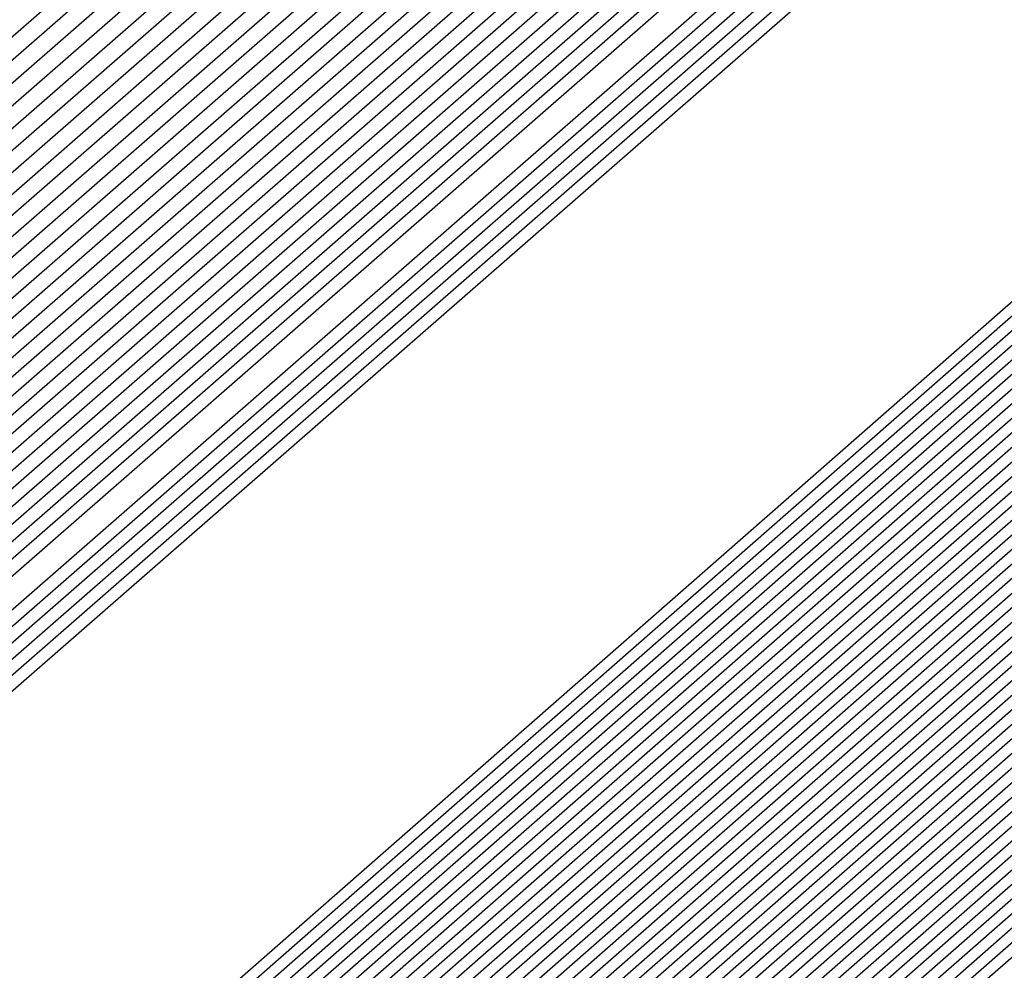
# Model space of a CAD drawing. Extents: x 3249832 to 3255657, y 13789405 to 13793316.
# Tile 903 of 1056: x 3253210.9906 to 3253211.0571, y 13791259.8018 to 13791259.866. Entities that reach past the tile are written whole.
import ezdxf

# ---------------------------------------------------------------- set-up
doc = ezdxf.new("R2010")
doc.units = 0
doc.header["$LTSCALE"] = 100
doc.header["$MEASUREMENT"] = 0
for name, color, linetype in [('GRATIO_03231_CON', 1, 'CONTINUOUS'), ('GRATIO_0323_ICON', 1, 'CONTINUOUS'), ('TARGETS_EAST', 7, 'CONTINUOUS')]:
    doc.layers.add(name, color=color, linetype=linetype)

# ---------------------------------------------------------------- blocks, each defined once
blk = doc.blocks.new('Gratio_032316_contours')
at = {"layer": 'GRATIO_03231_CON', "color": 1, "linetype": 'Continuous', "flags": 128}
for points in [[(3253179.550267, 13791232.395029), (3253186.874414, 13791238.770013), (3253201.477501, 13791251.518979), (3253219.208231, 13791267.007142), (3253234.457627, 13791280.32933), (3253243.000283, 13791287.791533), (3253246.145111, 13791290.544398), (3253246.584601, 13791290.949743), (3253247.021869, 13791291.379004), (3253250.202537, 13791294.242122), (3253258.882853, 13791301.95866), (3253274.442625, 13791315.738665), (3253292.755901, 13791331.954127), (3253308.320283, 13791345.767528)], [(3253180.165438, 13791232.938016), (3253187.284875, 13791239.131551), (3253201.725162, 13791251.736777), (3253219.339021, 13791267.122277), (3253234.513145, 13791280.378622), (3253243.016437, 13791287.806466), (3253246.146682, 13791290.546762), (3253246.583888, 13791290.950539), (3253247.016449, 13791291.376392), (3253250.166335, 13791294.21318), (3253258.763902, 13791301.857324), (3253274.176051, 13791315.507242), (3253292.315837, 13791331.569332), (3253307.732852, 13791345.251979)], [(3253180.780609, 13791233.481003), (3253187.695336, 13791239.493089), (3253201.972823, 13791251.954576), (3253219.469811, 13791267.237409), (3253234.568663, 13791280.427913), (3253243.03259, 13791287.821399), (3253246.148254, 13791290.549125), (3253246.583174, 13791290.951335), (3253247.01103, 13791291.37378), (3253250.130132, 13791294.184237), (3253258.64495, 13791301.755989), (3253273.909475, 13791315.27582), (3253291.875768, 13791331.184533), (3253307.145422, 13791344.736429)], [(3253181.395779, 13791234.02399), (3253188.105796, 13791239.854627), (3253202.220483, 13791252.172373), (3253219.600605, 13791267.352541), (3253234.62418, 13791280.477205), (3253243.048743, 13791287.836333), (3253246.149825, 13791290.551488), (3253246.582461, 13791290.952131), (3253247.00561, 13791291.371168), (3253250.09393, 13791294.155295), (3253258.525999, 13791301.654654), (3253273.642899, 13791315.044399), (3253291.435703, 13791330.799734), (3253306.557991, 13791344.22088)], [(3253182.62612, 13791235.109965), (3253188.926717, 13791240.577703), (3253202.715805, 13791252.60797), (3253219.862185, 13791267.582808), (3253234.735216, 13791280.575787), (3253243.08105, 13791287.8662), (3253246.152968, 13791290.556214), (3253246.581034, 13791290.953723), (3253246.994771, 13791291.365943), (3253250.021525, 13791294.09741), (3253258.288097, 13791301.451983), (3253273.109746, 13791314.581556), (3253290.555574, 13791330.03014), (3253305.383131, 13791343.18978)], [(3253183.241291, 13791235.652952), (3253189.337178, 13791240.939241), (3253202.963466, 13791252.825768), (3253219.992975, 13791267.69794), (3253234.790735, 13791280.625079), (3253243.097204, 13791287.881133), (3253246.154539, 13791290.558578), (3253246.58032, 13791290.954518), (3253246.989352, 13791291.363331), (3253249.985323, 13791294.068467), (3253258.169146, 13791301.350649), (3253272.843172, 13791314.350135), (3253290.115509, 13791329.645341), (3253304.7957, 13791342.67423)], [(3253189.747638, 13791241.300779), (3253203.211127, 13791253.043565), (3253220.123765, 13791267.813075), (3253234.846252, 13791280.67437), (3253243.113357, 13791287.896066), (3253246.15611, 13791290.560941), (3253246.579607, 13791290.955314), (3253246.983932, 13791291.360719), (3253249.94912, 13791294.039525), (3253258.050194, 13791301.249313), (3253272.576596, 13791314.118713), (3253289.67544, 13791329.260546), (3253304.208269, 13791342.15868)], [(3253190.158098, 13791241.662317), (3253203.458788, 13791253.261364), (3253220.254555, 13791267.928207), (3253234.90177, 13791280.723661), (3253243.129511, 13791287.911), (3253246.157681, 13791290.563304), (3253246.578894, 13791290.95611), (3253246.978513, 13791291.358107), (3253249.912918, 13791294.010583), (3253257.931243, 13791301.147978), (3253272.31002, 13791313.88729), (3253289.235376, 13791328.875747), (3253303.620839, 13791341.64313)], [(3253190.979019, 13791242.385393), (3253203.954109, 13791253.696959), (3253220.516135, 13791268.158471), (3253235.012806, 13791280.822244), (3253243.161817, 13791287.940867), (3253246.160824, 13791290.56803), (3253246.577467, 13791290.957702), (3253246.967674, 13791291.352882), (3253249.840514, 13791293.952698), (3253257.693341, 13791300.945308), (3253271.776867, 13791313.424447), (3253288.355246, 13791328.106153), (3253302.445978, 13791340.612031)], [(3253191.38948, 13791242.746931), (3253204.20177, 13791253.914758), (3253220.646925, 13791268.273606), (3253235.068324, 13791280.871536), (3253243.177971, 13791287.9558), (3253246.162395, 13791290.570393), (3253246.576753, 13791290.958498), (3253246.962254, 13791291.35027), (3253249.804311, 13791293.923755), (3253257.57439, 13791300.843972), (3253271.510293, 13791313.193026), (3253287.915181, 13791327.721354), (3253301.858547, 13791340.096481)], [(3253191.79994, 13791243.108469), (3253204.449431, 13791254.132556), (3253220.777718, 13791268.388738), (3253235.123841, 13791280.920827), (3253243.194124, 13791287.970733), (3253246.163966, 13791290.572756), (3253246.57604, 13791290.959294), (3253246.956835, 13791291.347658), (3253249.768109, 13791293.894813), (3253257.455439, 13791300.742638), (3253271.243717, 13791312.961604), (3253287.475113, 13791327.336555), (3253301.271117, 13791339.580931)], [(3253192.210401, 13791243.470007), (3253204.697094, 13791254.350353), (3253220.908508, 13791268.50387), (3253235.179359, 13791280.970118), (3253243.210278, 13791287.985667), (3253246.165538, 13791290.57512), (3253246.575327, 13791290.96009), (3253246.951415, 13791291.345046), (3253249.731907, 13791293.86587), (3253257.336487, 13791300.641302), (3253270.977141, 13791312.730183), (3253287.035048, 13791326.95176), (3253300.683687, 13791339.065381)], [(3253193.031322, 13791244.193083), (3253205.192416, 13791254.78595), (3253221.170088, 13791268.734137), (3253235.290395, 13791281.068701), (3253243.242584, 13791288.015534), (3253246.16868, 13791290.579846), (3253246.5739, 13791290.961682), (3253246.940576, 13791291.339821), (3253249.659502, 13791293.807986), (3253257.098584, 13791300.438633), (3253270.443991, 13791312.26734), (3253286.154919, 13791326.182162), (3253299.508825, 13791338.034281)], [(3253193.441782, 13791244.554621), (3253205.440077, 13791255.003749), (3253221.300878, 13791268.849269), (3253235.345913, 13791281.117993), (3253243.258738, 13791288.030467), (3253246.170251, 13791290.582209), (3253246.573186, 13791290.962478), (3253246.935157, 13791291.337209), (3253249.623299, 13791293.779043), (3253256.979633, 13791300.337297), (3253270.177414, 13791312.035917), (3253285.714854, 13791325.797367), (3253298.921395, 13791337.518731)], [(3253193.852242, 13791244.916159), (3253205.687737, 13791255.221545), (3253221.431668, 13791268.964404), (3253235.401431, 13791281.167285), (3253243.274891, 13791288.045401), (3253246.171823, 13791290.584572), (3253246.572473, 13791290.963274), (3253246.929737, 13791291.334597), (3253249.587097, 13791293.750101), (3253256.860682, 13791300.235963), (3253269.910838, 13791311.804496), (3253285.274785, 13791325.412568), (3253298.333965, 13791337.003182)], [(3253194.262703, 13791245.277697), (3253205.935398, 13791255.439344), (3253221.562458, 13791269.079536), (3253235.456949, 13791281.216576), (3253243.291045, 13791288.060334), (3253246.173394, 13791290.586935), (3253246.571759, 13791290.96407), (3253246.924318, 13791291.331985), (3253249.550895, 13791293.721158), (3253256.741731, 13791300.134627), (3253269.644262, 13791311.573074), (3253284.834721, 13791325.027769), (3253297.746534, 13791336.487632)], [(3253195.083624, 13791246.000773), (3253206.43072, 13791255.874939), (3253221.824042, 13791269.3098), (3253235.567984, 13791281.315159), (3253243.323351, 13791288.090201), (3253246.176536, 13791290.591662), (3253246.570333, 13791290.965662), (3253246.913479, 13791291.32676), (3253249.47849, 13791293.663273), (3253256.503828, 13791299.931957), (3253269.111112, 13791311.110231), (3253283.954591, 13791324.258175), (3253296.571673, 13791335.456532)], [(3253195.494084, 13791246.362311), (3253206.678381, 13791256.092738), (3253221.954832, 13791269.424935), (3253235.623502, 13791281.36445), (3253243.339505, 13791288.105134), (3253246.178108, 13791290.594025), (3253246.569619, 13791290.966458), (3253246.908059, 13791291.324148), (3253249.442288, 13791293.634331), (3253256.384877, 13791299.830622), (3253268.844536, 13791310.87881), (3253283.514522, 13791323.873376), (3253295.984243, 13791334.940982)], [(3253195.904545, 13791246.72385), (3253206.926042, 13791256.310537), (3253222.085622, 13791269.540067), (3253235.67902, 13791281.413742), (3253243.355658, 13791288.120068), (3253246.179679, 13791290.596388), (3253246.568906, 13791290.967254), (3253246.90264, 13791291.321536), (3253249.406086, 13791293.605388), (3253256.265926, 13791299.729286), (3253268.57796, 13791310.647389), (3253283.074458, 13791323.488581), (3253295.396812, 13791334.425433)], [(3253196.315006, 13791247.085387), (3253207.173703, 13791256.528333), (3253222.216412, 13791269.655199), (3253235.734538, 13791281.463033), (3253243.371812, 13791288.135001), (3253246.18125, 13791290.598751), (3253246.568192, 13791290.96805), (3253246.89722, 13791291.318923), (3253249.369883, 13791293.576446), (3253256.146975, 13791299.627952), (3253268.311383, 13791310.415965), (3253282.634393, 13791323.103782), (3253294.809381, 13791333.909882)], [(3253197.135926, 13791247.808464), (3253207.669026, 13791256.963931), (3253222.477992, 13791269.885466), (3253235.845573, 13791281.561616), (3253243.404119, 13791288.164868), (3253246.184393, 13791290.603478), (3253246.566766, 13791290.969641), (3253246.886381, 13791291.313699), (3253249.297479, 13791293.518561), (3253255.909072, 13791299.425281), (3253267.778233, 13791309.953122), (3253281.754263, 13791322.334186), (3253293.634521, 13791332.878783)], [(3253197.546387, 13791248.170001), (3253207.916687, 13791257.181729), (3253222.608782, 13791270.000598), (3253235.901092, 13791281.610907), (3253243.420272, 13791288.179801), (3253246.185964, 13791290.605841), (3253246.566052, 13791290.970437), (3253246.880961, 13791291.311087), (3253249.261276, 13791293.489619), (3253255.79012, 13791299.323946), (3253267.511657, 13791309.721701), (3253281.314195, 13791321.949389), (3253293.04709, 13791332.363233), (3253299.249481, 13791337.924149)], [(3253197.956848, 13791248.531539), (3253208.164348, 13791257.399526), (3253222.739572, 13791270.115733), (3253235.95661, 13791281.660199), (3253243.436425, 13791288.194735), (3253246.187535, 13791290.608204), (3253246.565339, 13791290.971233), (3253246.875542, 13791291.308475), (3253249.225074, 13791293.460676), (3253255.671169, 13791299.222611), (3253267.245081, 13791309.49028), (3253280.87413, 13791321.564592), (3253292.459659, 13791331.847683), (3253298.58416, 13791337.338764)]]:
    blk.add_lwpolyline(points, dxfattribs=at)
at = {"layer": 'GRATIO_03231_CON', "color": 5, "linetype": 'Continuous', "flags": 128}
for points in [[(3253178.319926, 13791231.309054), (3253186.053494, 13791238.046937), (3253200.982177, 13791251.083383), (3253218.946651, 13791266.776878), (3253234.346592, 13791280.230748), (3253242.967977, 13791287.761666), (3253246.141969, 13791290.539672), (3253246.586028, 13791290.948151), (3253247.021068, 13791291.373941), (3253250.18182, 13791294.217704), (3253258.80647, 13791301.883558), (3253274.269372, 13791315.565571), (3253292.489554, 13791331.617619), (3253308.022214, 13791345.183537)], [(3253177.704756, 13791230.766067), (3253185.643033, 13791237.685398), (3253200.734516, 13791250.865585), (3253218.815861, 13791266.661746), (3253234.291074, 13791280.181456), (3253242.951823, 13791287.746732), (3253246.140397, 13791290.537309), (3253246.586741, 13791290.947355), (3253247.014362, 13791291.365837), (3253250.12102, 13791294.160915), (3253258.59804, 13791301.695547), (3253273.796257, 13791315.143359), (3253291.704555, 13791330.920638), (3253306.971337, 13791344.254342)], [(3253177.089585, 13791230.22308), (3253185.232573, 13791237.323861), (3253200.486855, 13791250.647788), (3253218.685071, 13791266.546611), (3253234.235555, 13791280.132165), (3253242.93567, 13791287.731799), (3253246.138826, 13791290.534946), (3253246.587455, 13791290.946559), (3253247.007656, 13791291.357733), (3253250.060221, 13791294.104125), (3253258.389611, 13791301.507537), (3253273.323142, 13791314.721148), (3253290.919561, 13791330.223658), (3253305.920461, 13791343.325148)], [(3253176.474414, 13791229.680093), (3253184.822112, 13791236.962323), (3253200.239195, 13791250.429989), (3253218.554281, 13791266.431479), (3253234.180037, 13791280.082873), (3253242.919516, 13791287.716865), (3253246.137255, 13791290.532583), (3253246.588168, 13791290.945763), (3253247.000951, 13791291.349628), (3253249.999421, 13791294.047336), (3253258.181181, 13791301.319527), (3253272.850028, 13791314.298938), (3253290.134562, 13791329.526677), (3253304.869584, 13791342.395954)], [(3253175.244073, 13791228.594119), (3253184.001191, 13791236.239247), (3253199.743873, 13791249.994392), (3253218.292697, 13791266.201212), (3253234.069002, 13791279.984291), (3253242.887209, 13791287.686999), (3253246.134112, 13791290.527856), (3253246.589595, 13791290.944171), (3253246.987539, 13791291.33342), (3253249.877822, 13791293.933757), (3253257.764321, 13791300.943507), (3253271.903798, 13791313.454514), (3253288.564569, 13791328.132716), (3253302.767831, 13791340.537565)], [(3253196.577061, 13791247.036147), (3253203.471051, 13791253.193803), (3253218.759506, 13791266.601258), (3253234.069714, 13791279.984133), (3253242.887716, 13791287.686623), (3253246.134624, 13791290.527313), (3253246.590308, 13791290.943375), (3253246.980833, 13791291.325315), (3253249.817023, 13791293.876967), (3253257.555891, 13791300.755497), (3253271.430682, 13791313.032305), (3253287.77957, 13791327.435736), (3253301.716954, 13791339.608371)], [(3253196.710569, 13791247.152543), (3253203.58621, 13791253.293811), (3253218.83398, 13791266.665582), (3253234.103448, 13791280.012829), (3253242.898008, 13791287.694797), (3253246.136358, 13791290.527838), (3253246.591022, 13791290.942579), (3253246.974128, 13791291.317211), (3253249.756224, 13791293.820178), (3253257.347461, 13791300.567486), (3253270.957567, 13791312.610093), (3253286.994572, 13791326.738755), (3253300.666077, 13791338.679176)], [(3253196.844077, 13791247.26894), (3253203.701371, 13791253.393818), (3253218.908454, 13791266.729905), (3253234.137183, 13791280.041526), (3253242.9083, 13791287.702971), (3253246.138093, 13791290.528363), (3253246.591735, 13791290.941783), (3253246.967422, 13791291.309107), (3253249.695424, 13791293.763388), (3253257.139032, 13791300.379476), (3253270.484453, 13791312.187881), (3253286.209573, 13791326.041774), (3253299.615201, 13791337.749981)], [(3253197.111093, 13791247.501735), (3253203.931691, 13791253.593836), (3253219.057401, 13791266.858547), (3253234.204654, 13791280.09892), (3253242.928884, 13791287.71932), (3253246.141561, 13791290.529414), (3253246.593162, 13791290.940191), (3253246.954011, 13791291.292898), (3253249.573825, 13791293.649809), (3253256.722172, 13791300.003456), (3253269.538223, 13791311.34346), (3253284.63958, 13791324.647813), (3253297.513447, 13791335.891592)], [(3253197.244601, 13791247.618131), (3253204.046851, 13791253.693843), (3253219.131875, 13791266.92287), (3253234.238388, 13791280.127617), (3253242.939176, 13791287.727494), (3253246.143296, 13791290.529939), (3253246.593875, 13791290.939395), (3253246.947305, 13791291.284794), (3253249.513026, 13791293.59302), (3253256.513742, 13791299.815445), (3253269.065109, 13791310.92125), (3253283.854581, 13791323.950833), (3253296.46257, 13791334.962398)], [(3253197.378109, 13791247.734529), (3253204.162012, 13791253.793851), (3253219.206348, 13791266.987193), (3253234.272124, 13791280.156313), (3253242.949468, 13791287.735668), (3253246.14503, 13791290.530465), (3253246.594589, 13791290.9386), (3253246.940599, 13791291.27669), (3253249.452226, 13791293.53623), (3253256.305312, 13791299.627435), (3253268.591994, 13791310.499038), (3253283.069583, 13791323.253852), (3253295.411694, 13791334.033204)], [(3253197.511617, 13791247.850926), (3253204.277171, 13791253.893859), (3253219.280822, 13791267.051512), (3253234.305859, 13791280.18501), (3253242.95976, 13791287.743843), (3253246.146765, 13791290.53099), (3253246.595302, 13791290.937804), (3253246.933893, 13791291.268586), (3253249.391427, 13791293.479441), (3253256.096882, 13791299.439425), (3253268.118879, 13791310.076826), (3253282.284588, 13791322.55687), (3253294.360818, 13791333.104009)], [(3253197.778633, 13791248.083719), (3253204.507492, 13791254.093876), (3253219.429769, 13791267.180159), (3253234.373329, 13791280.242404), (3253242.980343, 13791287.760191), (3253246.150233, 13791290.532041), (3253246.596729, 13791290.936212), (3253246.920482, 13791291.252377), (3253249.269828, 13791293.365862), (3253255.680023, 13791299.063404), (3253267.172648, 13791309.232405), (3253280.714591, 13791321.162909), (3253292.259064, 13791331.24562), (3253298.86322, 13791336.863506)], [(3253197.912141, 13791248.200117), (3253204.622651, 13791254.193883), (3253219.504243, 13791267.244478), (3253234.407064, 13791280.271101), (3253242.990635, 13791287.768365), (3253246.151968, 13791290.532566), (3253246.597442, 13791290.935416), (3253246.913776, 13791291.244273), (3253249.209028, 13791293.309072), (3253255.471593, 13791298.875394), (3253266.699533, 13791308.810193), (3253279.929596, 13791320.465926), (3253291.208188, 13791330.316426), (3253297.66843, 13791335.812021)], [(3253198.045649, 13791248.316514), (3253204.737812, 13791254.293891), (3253219.578716, 13791267.308801), (3253234.440798, 13791280.299798), (3253243.000927, 13791287.77654), (3253246.153702, 13791290.533091), (3253246.598156, 13791290.93462), (3253246.907071, 13791291.236168), (3253249.148229, 13791293.252283), (3253255.263163, 13791298.687384), (3253266.226419, 13791308.387983), (3253279.144597, 13791319.768946), (3253290.157311, 13791329.387232), (3253296.473639, 13791334.760535)], [(3253198.179157, 13791248.43291), (3253204.852971, 13791254.393901), (3253219.65319, 13791267.373124), (3253234.474533, 13791280.328495), (3253243.011219, 13791287.784714), (3253246.155437, 13791290.533616), (3253246.598869, 13791290.933824), (3253246.900365, 13791291.228064), (3253249.087429, 13791293.195493), (3253255.054733, 13791298.499374), (3253265.753304, 13791307.965772), (3253278.359599, 13791319.071965), (3253289.106434, 13791328.458038), (3253295.27885, 13791333.70905)], [(3253198.446173, 13791248.665705), (3253205.083292, 13791254.593916), (3253219.802137, 13791267.501766), (3253234.542003, 13791280.385889), (3253243.031803, 13791287.801062), (3253246.158905, 13791290.534667), (3253246.600296, 13791290.932232), (3253246.886954, 13791291.211856), (3253248.96583, 13791293.081914), (3253254.637874, 13791298.123353), (3253264.807075, 13791307.12135), (3253276.789604, 13791317.678004), (3253287.004681, 13791326.599649), (3253292.889269, 13791331.606079), (3253295.951331, 13791334.070942)], [(3253198.579681, 13791248.782102), (3253205.198453, 13791254.693924), (3253219.876611, 13791267.566089), (3253234.575738, 13791280.414585), (3253243.042095, 13791287.809237), (3253246.16064, 13791290.535192), (3253246.60101, 13791290.931436), (3253246.880248, 13791291.203751), (3253248.905031, 13791293.025125), (3253254.429444, 13791297.935343), (3253264.33396, 13791306.699138), (3253276.004607, 13791316.981023), (3253285.953804, 13791325.670454), (3253291.694479, 13791330.554594), (3253294.7416, 13791333.011419)], [(3253198.713189, 13791248.898498), (3253205.313612, 13791254.793933), (3253219.951085, 13791267.630412), (3253234.609474, 13791280.443283), (3253243.052387, 13791287.817411), (3253246.162374, 13791290.535718), (3253246.601723, 13791290.93064), (3253246.873542, 13791291.195647), (3253248.844232, 13791292.968335), (3253254.221014, 13791297.747333), (3253263.860844, 13791306.276928), (3253275.21961, 13791316.284043), (3253284.902928, 13791324.74126), (3253290.499689, 13791329.503109), (3253293.53187, 13791331.951897)], [(3253198.846697, 13791249.014895), (3253205.428774, 13791254.893941), (3253220.025558, 13791267.694732), (3253234.643209, 13791280.47198), (3253243.062679, 13791287.825585), (3253246.164109, 13791290.536243), (3253246.602436, 13791290.929844), (3253246.866836, 13791291.187543), (3253248.783432, 13791292.911546), (3253254.012584, 13791297.559322), (3253263.387729, 13791305.854716), (3253274.434612, 13791315.58706), (3253283.852051, 13791323.812065), (3253289.304899, 13791328.451623), (3253292.322139, 13791330.892375), (3253295.398785, 13791333.387147)], [(3253199.113713, 13791249.247691), (3253205.659094, 13791255.093956), (3253220.174506, 13791267.823378), (3253234.710679, 13791280.529373), (3253243.083262, 13791287.841934), (3253246.167577, 13791290.537293), (3253246.603863, 13791290.928252), (3253246.853425, 13791291.171334), (3253248.661833, 13791292.797967), (3253253.595725, 13791297.183302), (3253262.4415, 13791305.010294), (3253272.864616, 13791314.193099), (3253281.750298, 13791321.953677), (3253286.915319, 13791326.348653), (3253289.902678, 13791328.77333), (3253293.186926, 13791331.457682)], [(3253199.247221, 13791249.364086), (3253205.774253, 13791255.193966), (3253220.248979, 13791267.887697), (3253234.744414, 13791280.558071), (3253243.093554, 13791287.850108), (3253246.169312, 13791290.537819), (3253246.604577, 13791290.927456), (3253246.846719, 13791291.16323), (3253248.601034, 13791292.741177), (3253253.387295, 13791296.995292), (3253261.968385, 13791304.588083), (3253272.07962, 13791313.496119), (3253280.699421, 13791321.024482), (3253285.720529, 13791325.297167), (3253288.692948, 13791327.713808), (3253292.080997, 13791330.492949), (3253297.619173, 13791335.1971)], [(3253199.380729, 13791249.480484), (3253205.889415, 13791255.293974), (3253220.323453, 13791267.95202), (3253234.778148, 13791280.586767), (3253243.103846, 13791287.858282), (3253246.171046, 13791290.538344), (3253246.60529, 13791290.92666), (3253246.840014, 13791291.155126), (3253248.540234, 13791292.684388), (3253253.178865, 13791296.807282), (3253261.495269, 13791304.165872), (3253271.294621, 13791312.799138), (3253279.648544, 13791320.095288), (3253284.525739, 13791324.245682), (3253287.483217, 13791326.654286), (3253290.975067, 13791329.528217), (3253296.715246, 13791334.410219)], [(3253199.514237, 13791249.596881), (3253206.004574, 13791255.393981), (3253220.397926, 13791268.016343), (3253234.811884, 13791280.615464), (3253243.114138, 13791287.866456), (3253246.172781, 13791290.538869), (3253246.606003, 13791290.925864), (3253246.833308, 13791291.147021), (3253248.479435, 13791292.627598), (3253252.970435, 13791296.619271), (3253261.022155, 13791303.743661), (3253270.509624, 13791312.102158), (3253278.597668, 13791319.166094), (3253283.330949, 13791323.194197), (3253286.273487, 13791325.594763), (3253289.869138, 13791328.563484), (3253295.81132, 13791333.62334)], [(3253199.781252, 13791249.829674), (3253206.234894, 13791255.593998), (3253220.546874, 13791268.144986), (3253234.879353, 13791280.672858), (3253243.134722, 13791287.882805), (3253246.176249, 13791290.53992), (3253246.60743, 13791290.924272), (3253246.819896, 13791291.130813), (3253248.357836, 13791292.514019), (3253252.553575, 13791296.243251), (3253260.075926, 13791302.899239), (3253268.939629, 13791310.708195), (3253276.495915, 13791317.307705), (3253280.941369, 13791321.091226), (3253283.854026, 13791323.475719), (3253287.657279, 13791326.63402), (3253294.003467, 13791332.049579)], [(3253199.91476, 13791249.946072), (3253206.350054, 13791255.694006), (3253220.621347, 13791268.209309), (3253234.913089, 13791280.701555), (3253243.145014, 13791287.890979), (3253246.177984, 13791290.540445), (3253246.608144, 13791290.923477), (3253246.813191, 13791291.122709), (3253248.297036, 13791292.45723), (3253252.345146, 13791296.055241), (3253259.60281, 13791302.477028), (3253268.154633, 13791310.011214), (3253275.445038, 13791316.37851), (3253279.746579, 13791320.03974), (3253282.644295, 13791322.416197), (3253286.55135, 13791325.669287), (3253293.099541, 13791331.2627), (3253300.795214, 13791337.869235)], [(3253200.048268, 13791250.062469), (3253206.465215, 13791255.794014), (3253220.695821, 13791268.273632), (3253234.946824, 13791280.730252), (3253243.155306, 13791287.899153), (3253246.179718, 13791290.540971), (3253246.608857, 13791290.922681), (3253246.806485, 13791291.114604), (3253248.236237, 13791292.40044), (3253252.136716, 13791295.86723), (3253259.129695, 13791302.054816), (3253267.369634, 13791309.314234), (3253274.394161, 13791315.449316), (3253278.551789, 13791318.988255), (3253281.434565, 13791321.356674), (3253285.44542, 13791324.704555), (3253292.195614, 13791330.475819), (3253300.12972, 13791337.290156)], [(3253200.181776, 13791250.178867), (3253206.580374, 13791255.894021), (3253220.770295, 13791268.337951), (3253234.980558, 13791280.758949), (3253243.165597, 13791287.907327), (3253246.181453, 13791290.541496), (3253246.609571, 13791290.921885), (3253246.799779, 13791291.1065), (3253248.175437, 13791292.34365), (3253251.928286, 13791295.67922), (3253258.656581, 13791301.632605), (3253266.584637, 13791308.617253), (3253273.343284, 13791314.520121), (3253277.356999, 13791317.93677), (3253280.224834, 13791320.297152), (3253284.339491, 13791323.739822), (3253291.291688, 13791329.688939), (3253299.464229, 13791336.711079)], [(3253200.448792, 13791250.41166), (3253206.810695, 13791256.094039), (3253220.919242, 13791268.466597), (3253235.048029, 13791280.816343), (3253243.186181, 13791287.923676), (3253246.184922, 13791290.542546), (3253246.610997, 13791290.920293), (3253246.786368, 13791291.090291), (3253248.053838, 13791292.230072), (3253251.511426, 13791295.3032), (3253257.71035, 13791300.788183), (3253265.014642, 13791307.223292), (3253271.241531, 13791312.661733), (3253274.967419, 13791315.833799), (3253277.805373, 13791318.178108), (3253282.127631, 13791321.810358), (3253289.483835, 13791328.115179), (3253298.133244, 13791335.552923)], [(3253200.5823, 13791250.528057), (3253206.925856, 13791256.194046), (3253220.993715, 13791268.530917), (3253235.081764, 13791280.845039), (3253243.196473, 13791287.93185), (3253246.186656, 13791290.543072), (3253246.611711, 13791290.919497), (3253246.779662, 13791291.082187), (3253247.993039, 13791292.173282), (3253251.302996, 13791295.11519), (3253257.237236, 13791300.365972), (3253264.229644, 13791306.52631), (3253270.190655, 13791311.732538), (3253273.772629, 13791314.782314), (3253276.595643, 13791317.118585), (3253281.021702, 13791320.845625), (3253288.579908, 13791327.328299), (3253297.467752, 13791334.973846)], [(3253200.715808, 13791250.644455), (3253207.041015, 13791256.294056), (3253221.068189, 13791268.59524), (3253235.115498, 13791280.873737), (3253243.206765, 13791287.940024), (3253246.18839, 13791290.543597), (3253246.612424, 13791290.918701), (3253246.772956, 13791291.074083), (3253247.93224, 13791292.116492), (3253251.094567, 13791294.927179), (3253256.764121, 13791299.943761), (3253263.444647, 13791305.82933), (3253269.139778, 13791310.803344), (3253272.577839, 13791313.730828), (3253275.385912, 13791316.059063), (3253279.915773, 13791319.880893), (3253287.675982, 13791326.541418), (3253296.802261, 13791334.394769)], [(3253200.849316, 13791250.760851), (3253207.156176, 13791256.394064), (3253221.142663, 13791268.659563), (3253235.149234, 13791280.902434), (3253243.217057, 13791287.948199), (3253246.190125, 13791290.544122), (3253246.613138, 13791290.917905), (3253246.766251, 13791291.065979), (3253247.87144, 13791292.059703), (3253250.886137, 13791294.739169), (3253256.291006, 13791299.52155), (3253262.659648, 13791305.132348), (3253268.088901, 13791309.87415), (3253271.383048, 13791312.679343), (3253274.176182, 13791314.999541), (3253278.809843, 13791318.91616), (3253286.772056, 13791325.754539), (3253296.136767, 13791333.81569)], [(3253201.116332, 13791250.993646), (3253207.386497, 13791256.594079), (3253221.29161, 13791268.788205), (3253235.216703, 13791280.959827), (3253243.237641, 13791287.964547), (3253246.193594, 13791290.545173), (3253246.614564, 13791290.916313), (3253246.752839, 13791291.04977), (3253247.749841, 13791291.946124), (3253250.469277, 13791294.363148), (3253255.344776, 13791298.677128), (3253261.089654, 13791303.738387), (3253265.987148, 13791308.015761), (3253268.993468, 13791310.576372), (3253271.756721, 13791312.880496), (3253276.597984, 13791316.986696), (3253284.964203, 13791324.180778), (3253294.805784, 13791332.657536)], [(3253201.24984, 13791251.110043), (3253207.501656, 13791256.694088), (3253221.366084, 13791268.852528), (3253235.250439, 13791280.988525), (3253243.247933, 13791287.972721), (3253246.195328, 13791290.545698), (3253246.615278, 13791290.915517), (3253246.746134, 13791291.041666), (3253247.689042, 13791291.889334), (3253250.260847, 13791294.175138), (3253254.871662, 13791298.254917), (3253260.304656, 13791303.041406), (3253264.936271, 13791307.086566), (3253267.798678, 13791309.524887), (3253270.54699, 13791311.820974), (3253275.492055, 13791316.021963), (3253284.060277, 13791323.393899), (3253294.140291, 13791332.078457)], [(3253201.383348, 13791251.226439), (3253207.616817, 13791256.794096), (3253221.440557, 13791268.916851), (3253235.284174, 13791281.017221), (3253243.258224, 13791287.980896), (3253246.197062, 13791290.546223), (3253246.615991, 13791290.914721), (3253246.739428, 13791291.033562), (3253247.628242, 13791291.832545), (3253250.052417, 13791293.987128), (3253254.398546, 13791297.832706), (3253259.519659, 13791302.344425), (3253263.885395, 13791306.157372), (3253266.603888, 13791308.473402), (3253269.33726, 13791310.761452), (3253274.386125, 13791315.057231), (3253283.156349, 13791322.607018), (3253293.474799, 13791331.49938)], [(3253201.516856, 13791251.342836), (3253207.731977, 13791256.894104), (3253221.515031, 13791268.98117), (3253235.317908, 13791281.045918), (3253243.268516, 13791287.98907), (3253246.198797, 13791290.546749), (3253246.616705, 13791290.913925), (3253246.732722, 13791291.025457), (3253247.567443, 13791291.775755), (3253249.843988, 13791293.799118), (3253253.925432, 13791297.410495), (3253258.734661, 13791301.647445), (3253262.834518, 13791305.228178), (3253265.409098, 13791307.421916), (3253268.127529, 13791309.701929), (3253273.280196, 13791314.092498), (3253282.252423, 13791321.820138), (3253292.809306, 13791330.920303), (3253301.810882, 13791338.630682)], [(3253201.783872, 13791251.575631), (3253207.962297, 13791257.094121), (3253221.663978, 13791269.109817), (3253235.385379, 13791281.103312), (3253243.2891, 13791288.005418), (3253246.202266, 13791290.547799), (3253246.618132, 13791290.912333), (3253246.719311, 13791291.009249), (3253247.445844, 13791291.662176), (3253249.427128, 13791293.423097), (3253252.979202, 13791296.566073), (3253257.164667, 13791300.253483), (3253260.732765, 13791303.369789), (3253263.019518, 13791305.318945), (3253265.708069, 13791307.582885), (3253271.068337, 13791312.163033), (3253280.44457, 13791320.246378), (3253291.478323, 13791329.762148), (3253300.885471, 13791337.825133)], [(3253201.91738, 13791251.692027), (3253208.077456, 13791257.194129), (3253221.738452, 13791269.174136), (3253235.419113, 13791281.132009), (3253243.299392, 13791288.013593), (3253246.204, 13791290.548325), (3253246.618845, 13791290.911537), (3253246.712605, 13791291.001144), (3253247.385044, 13791291.605387), (3253249.218698, 13791293.235087), (3253252.506087, 13791296.143862), (3253256.379669, 13791299.556502), (3253259.681888, 13791302.440594), (3253261.824728, 13791304.26746), (3253264.498338, 13791306.523363), (3253269.962407, 13791311.198301), (3253279.540643, 13791319.459498), (3253290.812829, 13791329.183071), (3253300.422766, 13791337.422359)], [(3253202.050886, 13791251.808424), (3253208.192618, 13791257.294136), (3253221.812925, 13791269.238459), (3253235.452849, 13791281.160706), (3253243.309684, 13791288.021767), (3253246.205734, 13791290.54885), (3253246.619558, 13791290.910741), (3253246.705899, 13791290.99304), (3253247.324245, 13791291.548597), (3253249.010269, 13791293.047077), (3253252.032972, 13791295.72165), (3253255.594672, 13791298.859521), (3253258.631011, 13791301.5114), (3253260.629938, 13791303.215975), (3253263.288608, 13791305.46384), (3253268.856478, 13791310.233569), (3253278.636718, 13791318.672617), (3253290.147338, 13791328.603992), (3253299.96006, 13791337.019585)], [(3253222.189727, 13791268.956195), (3253208.471011, 13791257.206985), (3253202.184394, 13791251.924823), (3253202.184394, 13791251.924822), (3253208.307777, 13791257.394144), (3253221.887399, 13791269.302782)], [(3253222.336854, 13791269.086923), (3253208.700353, 13791257.408126), (3253202.451409, 13791252.157615), (3253202.45141, 13791252.157615), (3253208.538097, 13791257.594161), (3253222.036346, 13791269.431424)], [(3253222.410417, 13791269.152286), (3253208.815023, 13791257.508695), (3253202.584921, 13791252.274011), (3253202.584918, 13791252.274013), (3253208.653258, 13791257.694169), (3253222.11082, 13791269.495747)]]:
    blk.add_lwpolyline(points, dxfattribs=at)
at = {"layer": 'GRATIO_0323_ICON', "color": 7, "linetype": 'Continuous', "flags": 128}
for points in [[(3253175.859244, 13791229.137106), (3253184.411652, 13791236.600784), (3253199.991534, 13791250.212191), (3253218.423487, 13791266.316347), (3253234.12452, 13791280.033582), (3253242.903363, 13791287.701932), (3253246.135684, 13791290.53022), (3253246.588881, 13791290.944967), (3253246.994245, 13791291.341524), (3253249.938622, 13791293.990546), (3253257.972751, 13791301.131516), (3253272.376913, 13791313.876726), (3253289.349564, 13791328.829697), (3253303.818707, 13791341.466759)], [(3253182.01095, 13791234.566977), (3253188.516256, 13791240.216165), (3253202.468144, 13791252.390171), (3253219.731395, 13791267.467676), (3253234.679698, 13791280.526496), (3253243.064897, 13791287.851266), (3253246.151396, 13791290.553851), (3253246.581747, 13791290.952927), (3253247.000191, 13791291.368556), (3253250.057728, 13791294.126352), (3253258.407048, 13791301.553319), (3253273.376322, 13791314.812978), (3253290.995638, 13791330.414939), (3253305.970561, 13791343.705329)], [(3253196.977585, 13791247.385338), (3253203.81653, 13791253.493826), (3253218.982927, 13791266.794228), (3253234.170919, 13791280.070222), (3253242.918592, 13791287.711146), (3253246.139827, 13791290.528889), (3253246.592449, 13791290.940987), (3253246.960716, 13791291.301003), (3253249.634624, 13791293.706599), (3253256.930602, 13791300.191466), (3253270.011338, 13791311.765671), (3253285.424578, 13791325.344794), (3253298.564324, 13791336.820787)], [(3253197.645125, 13791247.967322), (3253204.392332, 13791253.993868), (3253219.355296, 13791267.115835), (3253234.339593, 13791280.213708), (3253242.970052, 13791287.752017), (3253246.148499, 13791290.531515), (3253246.596016, 13791290.937008), (3253246.927188, 13791291.260481), (3253249.330627, 13791293.422651), (3253255.888453, 13791299.251414), (3253267.645763, 13791309.654617), (3253281.499589, 13791321.859889), (3253293.30994, 13791332.174815)], [(3253198.312665, 13791248.549307), (3253204.968133, 13791254.493908), (3253219.727664, 13791267.437447), (3253234.508269, 13791280.357192), (3253243.021511, 13791287.792888), (3253246.157171, 13791290.534142), (3253246.599583, 13791290.933028), (3253246.893659, 13791291.21996), (3253249.02663, 13791293.138704), (3253254.846303, 13791298.311363), (3253265.28019, 13791307.54356), (3253277.574602, 13791318.374985), (3253288.055557, 13791327.528843), (3253294.084059, 13791332.657565)], [(3253190.568559, 13791242.023855), (3253203.706449, 13791253.479162), (3253220.385345, 13791268.043339), (3253234.957288, 13791280.772953), (3253243.145664, 13791287.925933), (3253246.159253, 13791290.565667), (3253246.57818, 13791290.956906), (3253246.973093, 13791291.355494), (3253249.876716, 13791293.98164), (3253257.812292, 13791301.046643), (3253272.043444, 13791313.655869), (3253288.795311, 13791328.490948), (3253303.033409, 13791341.12758)], [(3253198.980205, 13791249.131293), (3253205.543933, 13791254.993949), (3253220.100032, 13791267.759055), (3253234.676943, 13791280.500676), (3253243.07297, 13791287.833759), (3253246.165843, 13791290.536768), (3253246.60315, 13791290.929048), (3253246.860131, 13791291.179438), (3253248.722633, 13791292.854756), (3253253.804154, 13791297.371312), (3253262.914614, 13791305.432505), (3253273.649615, 13791314.89008), (3253282.801174, 13791322.882871), (3253288.110109, 13791327.400138), (3253291.112409, 13791329.832853), (3253294.292856, 13791332.422414)], [(3253199.647745, 13791249.713279), (3253206.119735, 13791255.493989), (3253220.4724, 13791268.080666), (3253234.845619, 13791280.644161), (3253243.12443, 13791287.87463), (3253246.174515, 13791290.539395), (3253246.606717, 13791290.925068), (3253246.826602, 13791291.138917), (3253248.418635, 13791292.570809), (3253252.762005, 13791296.431261), (3253260.54904, 13791303.321449), (3253269.724626, 13791311.405175), (3253277.546791, 13791318.236899), (3253282.136159, 13791322.142711), (3253285.063756, 13791324.535241), (3253288.763208, 13791327.598752), (3253294.907393, 13791332.836459)], [(3253200.315284, 13791250.295262), (3253206.695535, 13791255.994031), (3253220.844768, 13791268.402274), (3253235.014293, 13791280.787646), (3253243.175889, 13791287.915502), (3253246.183187, 13791290.542021), (3253246.610284, 13791290.921089), (3253246.793074, 13791291.098396), (3253248.114638, 13791292.286861), (3253251.719856, 13791295.49121), (3253258.183466, 13791301.210395), (3253265.799639, 13791307.920272), (3253272.292408, 13791313.590927), (3253276.162209, 13791316.885284), (3253279.015104, 13791319.23763), (3253283.233561, 13791322.77509), (3253290.387762, 13791328.902059), (3253298.798737, 13791336.132002)], [(3253192.620861, 13791243.831545), (3253204.944755, 13791254.568152), (3253221.039298, 13791268.619005), (3253235.234877, 13791281.01941), (3253243.226431, 13791288.0006), (3253246.167109, 13791290.577483), (3253246.574613, 13791290.960886), (3253246.945996, 13791291.342433), (3253249.695704, 13791293.836928), (3253257.217535, 13791300.539968), (3253270.710565, 13791312.498762), (3253286.594983, 13791326.566961), (3253300.096256, 13791338.549831)], [(3253200.982824, 13791250.877248), (3253207.271336, 13791256.494071), (3253221.217136, 13791268.723886), (3253235.182969, 13791280.93113), (3253243.227349, 13791287.956373), (3253246.191859, 13791290.544648), (3253246.613851, 13791290.917109), (3253246.759545, 13791291.057874), (3253247.810641, 13791292.002913), (3253250.677707, 13791294.551159), (3253255.817891, 13791299.099339), (3253261.874652, 13791304.435368), (3253267.038025, 13791308.944955), (3253270.188258, 13791311.627858), (3253272.966451, 13791313.940019), (3253277.703914, 13791317.951428), (3253285.868129, 13791324.967658), (3253295.471276, 13791333.236613)], [(3253201.650364, 13791251.459234), (3253207.847138, 13791256.994112), (3253221.589505, 13791269.045494), (3253235.351644, 13791281.074615), (3253243.278808, 13791287.997244), (3253246.200531, 13791290.547274), (3253246.617418, 13791290.913129), (3253246.726017, 13791291.017353), (3253247.506643, 13791291.718966), (3253249.635558, 13791293.611107), (3253253.452317, 13791296.988284), (3253257.949664, 13791300.950463), (3253261.783641, 13791304.298983), (3253264.214308, 13791306.370431), (3253266.917799, 13791308.642407), (3253272.174266, 13791313.127766), (3253281.348498, 13791321.033258), (3253292.143814, 13791330.341225), (3253301.348177, 13791338.227907)], [(3253194.673164, 13791245.639236), (3253206.183059, 13791255.657143), (3253221.693248, 13791269.194668), (3253235.512467, 13791281.265868), (3253243.307198, 13791288.075267), (3253246.174965, 13791290.589299), (3253246.571046, 13791290.964866), (3253246.918898, 13791291.329372), (3253249.514692, 13791293.692216), (3253256.622779, 13791300.033292), (3253269.377686, 13791311.341653), (3253284.394656, 13791324.642974), (3253297.159103, 13791335.972082)], [(3253222.263291, 13791269.021558), (3253208.585682, 13791257.307554), (3253202.317902, 13791252.041219), (3253202.317902, 13791252.041219), (3253208.422938, 13791257.494154), (3253221.961873, 13791269.367105)], [(3253196.725465, 13791247.446925), (3253207.421363, 13791256.746132), (3253222.347202, 13791269.770334), (3253235.790055, 13791281.512325), (3253243.387965, 13791288.149935), (3253246.182821, 13791290.601114), (3253246.567479, 13791290.968846), (3253246.8918, 13791291.316311), (3253249.333681, 13791293.547504), (3253256.028024, 13791299.526616), (3253268.044807, 13791310.184544), (3253282.194328, 13791322.718985), (3253294.221951, 13791333.394333)]]:
    blk.add_lwpolyline(points, dxfattribs=at)

msp = doc.modelspace()

# ---------------------------------------------------------------- block references
at = {"layer": 'TARGETS_EAST'}
msp.add_blockref('Gratio_032316_contours', (0, 0), dxfattribs=at)

doc.saveas('drawing.dxf')
